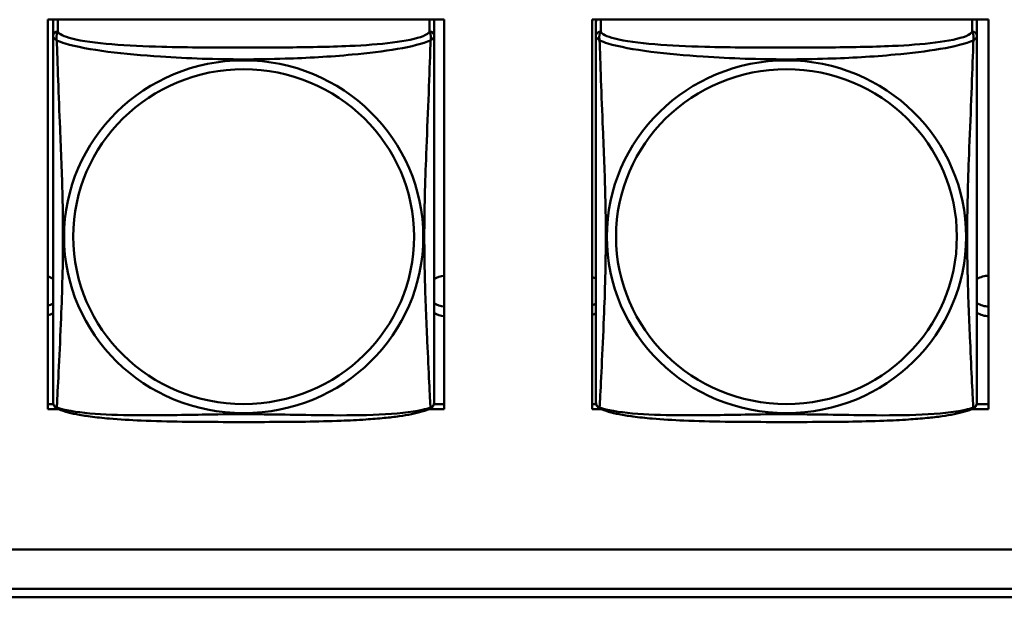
# Model space of a CAD drawing. Header units: inches. Extents: x 0.8 to 75.7, y -7.8 to 49.3.
# Tile 273 of 339: x 57.952 to 59.173, y 16.451 to 17.167. Entities that reach past the tile are written whole.
import ezdxf

# ---------------------------------------------------------------- set-up
doc = ezdxf.new("R2010")
doc.units = ezdxf.units.IN
doc.header["$MEASUREMENT"] = 0
doc.layers.add('Visible Edges(ROSSANSI)', color=7, linetype='Continuous', lineweight=50)
doc.layers.add('Visible Tangent Edges(ROSSANSI)', color=7, linetype='Continuous', lineweight=50)

msp = doc.modelspace()

# ---------------------------------------------------------------- linework, layer by layer
at = {"layer": 'Visible Edges(ROSSANSI)'}
for p, q in [((57.9868, 16.6847), (57.9868, 17.1673)), ((57.9868, 17.1673), (58.4783, 17.1673)), ((57.9934, 17.1646), (57.9934, 17.1469)), ((58.4658, 17.1469), (58.4658, 17.1646)), ((58.4783, 17.1673), (58.4783, 16.6847)), ((58.6618, 16.6847), (58.6618, 17.1673)), ((58.6618, 17.1673), (59.1533, 17.1673)), ((58.6664, 17.1646), (58.6664, 17.1469)), ((59.1388, 17.1469), (59.1388, 17.1646)), ((59.1533, 17.1673), (59.1533, 16.6847)), ((57.9868, 16.6908), (57.9938, 16.6908)), ((58.4655, 16.6908), (58.4783, 16.6908)), ((58.6618, 16.6908), (58.6668, 16.6908)), ((59.1385, 16.6908), (59.1533, 16.6908)), ((57.9999, 16.6847), (57.9868, 16.6847)), ((58.4783, 16.6847), (58.4593, 16.6847)), ((58.6729, 16.6847), (58.6618, 16.6847)), ((59.1533, 16.6847), (59.1323, 16.6847)), ((56.4153, 16.5107), (69.0852, 16.5107)), ((69.1231, 16.462), (56.4653, 16.462)), ((69.1231, 16.4514), (56.4653, 16.4514))]:
    msp.add_line(p, q, dxfattribs=at)
for centre, start, end in [((58.0072, 16.6939), 180, 189.1496), ((58.452, 16.6939), 350.8504, 360), ((58.6802, 16.6939), 180, 189.1496), ((59.125, 16.6939), 350.8504, 360)]:
    msp.add_arc(centre, 0.0138, start, end, dxfattribs=at)
for centre, major_axis, start_param, end_param in [((57.9993, 17.1646), (-0.00591, 0), 5.80261, 6.283185), ((58.4599, 17.1646), (0.00591, 0), 0, 0.480576), ((58.6723, 17.1646), (-0.00591, 0), 5.80261, 6.283185), ((59.1329, 17.1646), (0.00591, 0), 0, 0.480576), ((57.9799, 16.8249), (0.0255, 0), 1.012755, 1.296211), ((58.4799, 16.8249), (0.0255, 0), 1.633177, 2.154575), ((58.6529, 16.8249), (0.0255, 0), 1.012755, 1.213674), ((59.1529, 16.8249), (0.0255, 0), 1.554704, 2.154575), ((57.9799, 16.8369), (0.0255, 0), 4.986974, 5.27043), ((58.4799, 16.8369), (0.0255, 0), 4.12861, 4.650009), ((58.6529, 16.8369), (0.0255, 0), 5.069511, 5.27043), ((59.1529, 16.8369), (0.0255, 0), 4.12861, 4.728481), ((57.9799, 16.8249), (-0.0255, 0), 1.845382, 2.128837), ((58.4799, 16.8249), (-0.0255, 0), 0.987017, 1.508416), ((58.6529, 16.8249), (-0.0255, 0), 1.927918, 2.128837), ((59.1529, 16.8249), (-0.0255, 0), 0.987017, 1.586889)]:
    msp.add_ellipse(centre, major_axis=major_axis, ratio=0.981793, start_param=start_param, end_param=end_param, dxfattribs=at)
for points, knots in [([(57.9934, 17.1469), (57.9934, 17.1443), (57.9934, 17.1397), (57.9934, 17.1336), (57.9934, 17.1223), (57.9934, 17.1059), (57.9934, 17.0881), (57.9934, 17.0702), (57.9934, 17.0511), (57.9934, 17.0319), (57.9934, 17.0048), (57.9934, 16.9776), (57.9934, 16.9508), (57.9934, 16.9341), (57.9934, 16.9174), (57.9934, 16.9008), (57.9934, 16.8676), (57.9934, 16.8344), (57.9934, 16.8022), (57.9934, 16.762), (57.9934, 16.7216), (57.9934, 16.703), (57.9934, 16.6972), (57.9934, 16.694), (57.9934, 16.694)], [0.325731, 0.325731, 0.325731, 0.325731, 0.404774, 0.404774, 0.404774, 0.550532, 0.550532, 0.550532, 0.69629, 0.69629, 0.69629, 0.902598, 0.902598, 0.902598, 1.03154, 1.03154, 1.03154, 1.289425, 1.289425, 1.289425, 1.610774, 1.610774, 1.610774, 1.710218, 1.710218, 1.710218, 1.710218]), ([(58.4658, 16.6939), (58.4658, 16.694), (58.4658, 16.6948), (58.4658, 16.6965), (58.4658, 16.7012), (58.4658, 16.7121), (58.4658, 16.7259), (58.4658, 16.7398), (58.4658, 16.7563), (58.4658, 16.7737), (58.4658, 16.7984), (58.4658, 16.8248), (58.4658, 16.8511), (58.4658, 16.8676), (58.4658, 16.8842), (58.4658, 16.9008), (58.4658, 16.9341), (58.4658, 16.9673), (58.4658, 17.0013), (58.4658, 17.0436), (58.4658, 17.0894), (58.4658, 17.121), (58.4658, 17.1334), (58.4658, 17.1428), (58.4658, 17.1469)], [0.352862, 0.352862, 0.352862, 0.352862, 0.404774, 0.404774, 0.404774, 0.550532, 0.550532, 0.550532, 0.69629, 0.69629, 0.69629, 0.902598, 0.902598, 0.902598, 1.03154, 1.03154, 1.03154, 1.289425, 1.289425, 1.289425, 1.610774, 1.610774, 1.610774, 1.73735, 1.73735, 1.73735, 1.73735]), ([(58.6664, 17.1469), (58.6664, 17.1443), (58.6664, 17.1397), (58.6664, 17.1336), (58.6664, 17.1223), (58.6664, 17.1059), (58.6664, 17.0881), (58.6664, 17.0702), (58.6664, 17.0511), (58.6664, 17.0319), (58.6664, 17.0048), (58.6664, 16.9776), (58.6664, 16.9508), (58.6664, 16.9341), (58.6664, 16.9174), (58.6664, 16.9008), (58.6664, 16.8676), (58.6664, 16.8344), (58.6664, 16.8022), (58.6664, 16.762), (58.6664, 16.7216), (58.6664, 16.703), (58.6664, 16.6972), (58.6664, 16.694), (58.6664, 16.694)], [0.325731, 0.325731, 0.325731, 0.325731, 0.404774, 0.404774, 0.404774, 0.550532, 0.550532, 0.550532, 0.69629, 0.69629, 0.69629, 0.902598, 0.902598, 0.902598, 1.03154, 1.03154, 1.03154, 1.289425, 1.289425, 1.289425, 1.610774, 1.610774, 1.610774, 1.710218, 1.710218, 1.710218, 1.710218]), ([(59.1388, 16.6939), (59.1388, 16.694), (59.1388, 16.6948), (59.1388, 16.6965), (59.1388, 16.7012), (59.1388, 16.7121), (59.1388, 16.7259), (59.1388, 16.7398), (59.1388, 16.7563), (59.1388, 16.7737), (59.1388, 16.7984), (59.1388, 16.8248), (59.1388, 16.8511), (59.1388, 16.8676), (59.1388, 16.8842), (59.1388, 16.9008), (59.1388, 16.9341), (59.1388, 16.9673), (59.1388, 17.0013), (59.1388, 17.0436), (59.1388, 17.0894), (59.1388, 17.121), (59.1388, 17.1334), (59.1388, 17.1428), (59.1388, 17.1469)], [0.352862, 0.352862, 0.352862, 0.352862, 0.404774, 0.404774, 0.404774, 0.550532, 0.550532, 0.550532, 0.69629, 0.69629, 0.69629, 0.902598, 0.902598, 0.902598, 1.03154, 1.03154, 1.03154, 1.289425, 1.289425, 1.289425, 1.610774, 1.610774, 1.610774, 1.73735, 1.73735, 1.73735, 1.73735]), ([(57.9976, 16.6858), (57.997, 16.6861), (57.9965, 16.6865), (57.9956, 16.6873), (57.9952, 16.6878), (57.9946, 16.6887), (57.9944, 16.6891), (57.994, 16.69), (57.9939, 16.6904), (57.9937, 16.6911), (57.9936, 16.6914), (57.9936, 16.6917)], [0.02273771, 0.02273771, 0.02273771, 0.02273771, 0.02954865, 0.02954865, 0.03635958, 0.03635958, 0.04317052, 0.04317052, 0.04998146, 0.04998146, 0.0567924, 0.0567924, 0.0567924, 0.0567924]), ([(58.4616, 16.6858), (58.4622, 16.6861), (58.4627, 16.6865), (58.4636, 16.6873), (58.464, 16.6878), (58.4646, 16.6887), (58.4648, 16.6891), (58.4652, 16.69), (58.4653, 16.6904), (58.4655, 16.6911), (58.4656, 16.6914), (58.4657, 16.6917)], [0.02273771, 0.02273771, 0.02273771, 0.02273771, 0.02954865, 0.02954865, 0.03635958, 0.03635958, 0.04317052, 0.04317052, 0.04998146, 0.04998146, 0.0567924, 0.0567924, 0.0567924, 0.0567924]), ([(58.6706, 16.6858), (58.67, 16.6861), (58.6695, 16.6865), (58.6686, 16.6873), (58.6682, 16.6878), (58.6676, 16.6887), (58.6674, 16.6891), (58.667, 16.69), (58.6669, 16.6904), (58.6667, 16.6911), (58.6666, 16.6914), (58.6666, 16.6917)], [0.02273771, 0.02273771, 0.02273771, 0.02273771, 0.02954865, 0.02954865, 0.03635958, 0.03635958, 0.04317052, 0.04317052, 0.04998146, 0.04998146, 0.0567924, 0.0567924, 0.0567924, 0.0567924]), ([(59.1346, 16.6858), (59.1352, 16.6861), (59.1357, 16.6865), (59.1366, 16.6873), (59.137, 16.6878), (59.1376, 16.6887), (59.1378, 16.6891), (59.1382, 16.69), (59.1383, 16.6904), (59.1385, 16.6911), (59.1386, 16.6914), (59.1387, 16.6917)], [0.02273771, 0.02273771, 0.02273771, 0.02273771, 0.02954865, 0.02954865, 0.03635958, 0.03635958, 0.04317052, 0.04317052, 0.04998146, 0.04998146, 0.0567924, 0.0567924, 0.0567924, 0.0567924]), ([(58.4616, 16.6858), (58.4583, 16.6841), (58.4547, 16.6828), (58.4467, 16.6804), (58.4423, 16.6793), (58.4328, 16.6774), (58.4278, 16.6766), (58.4166, 16.675), (58.4104, 16.6743), (58.3965, 16.6729), (58.3888, 16.6723), (58.371, 16.6711), (58.3608, 16.6706), (58.3359, 16.6696), (58.3211, 16.6693), (58.2895, 16.6688), (58.2724, 16.6687), (58.2384, 16.6686), (58.2214, 16.6686), (58.1874, 16.6687), (58.1704, 16.6688), (58.1364, 16.6693), (58.1192, 16.6697), (58.089, 16.671), (58.0759, 16.6718), (58.0549, 16.6736), (58.0468, 16.6745), (58.0332, 16.6763), (58.0275, 16.6772), (58.0175, 16.6792), (58.013, 16.6802), (58.0048, 16.6827), (58.0011, 16.684), (57.9976, 16.6858)], [-1.678204, -1.678204, -1.678204, -1.678204, -1.629815, -1.629815, -1.580861, -1.580861, -1.532583, -1.532583, -1.479316, -1.479316, -1.416961, -1.416961, -1.337799, -1.337799, -1.226353, -1.226353, -1.09702, -1.09702, -0.967687, -0.967687, -0.838354, -0.838354, -0.709022, -0.709022, -0.60577, -0.60577, -0.53827, -0.53827, -0.483941, -0.483941, -0.435529, -0.435529, -0.384876, -0.384876, -0.384876, -0.384876]), ([(59.1346, 16.6858), (59.1313, 16.6841), (59.1277, 16.6828), (59.1197, 16.6804), (59.1153, 16.6793), (59.1058, 16.6774), (59.1008, 16.6766), (59.0896, 16.675), (59.0834, 16.6743), (59.0695, 16.6729), (59.0618, 16.6723), (59.044, 16.6711), (59.0338, 16.6706), (59.0089, 16.6696), (58.9941, 16.6693), (58.9625, 16.6688), (58.9454, 16.6687), (58.9114, 16.6686), (58.8944, 16.6686), (58.8604, 16.6687), (58.8434, 16.6688), (58.8094, 16.6693), (58.7922, 16.6697), (58.762, 16.671), (58.7489, 16.6718), (58.7279, 16.6736), (58.7198, 16.6745), (58.7062, 16.6763), (58.7005, 16.6772), (58.6905, 16.6792), (58.686, 16.6802), (58.6778, 16.6827), (58.6741, 16.684), (58.6706, 16.6858)], [-1.678204, -1.678204, -1.678204, -1.678204, -1.629815, -1.629815, -1.580861, -1.580861, -1.532583, -1.532583, -1.479316, -1.479316, -1.416961, -1.416961, -1.337799, -1.337799, -1.226353, -1.226353, -1.09702, -1.09702, -0.967687, -0.967687, -0.838354, -0.838354, -0.709022, -0.709022, -0.60577, -0.60577, -0.53827, -0.53827, -0.483941, -0.483941, -0.435529, -0.435529, -0.384876, -0.384876, -0.384876, -0.384876])]:
    msp.add_open_spline(points, degree=3, knots=knots, dxfattribs=at)
at = {"layer": 'Visible Tangent Edges(ROSSANSI)'}
for p, q in [((57.9993, 17.1527), (57.9993, 17.1673)), ((58.4599, 17.1673), (58.4599, 17.1527)), ((58.6723, 17.1527), (58.6723, 17.1673)), ((59.1329, 17.1673), (59.1329, 17.1527))]:
    msp.add_line(p, q, dxfattribs=at)
for centre, major_axis, start_param, end_param in [((57.9993, 17.1469), (-0.00591, 0), 4.712389, 6.283185), ((58.4599, 17.1469), (0.00591, 0), 0, 1.570796), ((58.6723, 17.1469), (-0.00591, 0), 4.712389, 6.283185), ((59.1329, 17.1469), (0.00591, 0), 0, 1.570796)]:
    msp.add_ellipse(centre, major_axis=major_axis, ratio=0.981793, start_param=start_param, end_param=end_param, dxfattribs=at)
for centre, major_axis in [((58.2296, 16.8982), (-0.2227, 0)), ((58.9026, 16.8982), (-0.2227, 0)), ((58.2296, 16.8984), (-0.2113, 0)), ((58.9026, 16.8984), (-0.2113, 0))]:
    msp.add_ellipse(centre, major_axis=major_axis, ratio=0.981793, dxfattribs=at)
for points, knots in [([(57.9979, 17.1416), (57.9977, 17.1428), (57.9976, 17.1438), (57.9975, 17.1457), (57.9976, 17.1467), (57.9978, 17.148), (57.9979, 17.1484), (57.998, 17.1491), (57.9981, 17.1493), (57.9982, 17.1498), (57.9983, 17.1501), (57.9986, 17.1508), (57.9988, 17.1512), (57.9991, 17.1519), (57.9992, 17.1523), (57.9993, 17.1527)], [-0.00026741, -0.00026741, -0.00026741, -0.00026741, 0.01456352, 0.01456352, 0.03151317, 0.03151317, 0.04210669, 0.04210669, 0.04740346, 0.04740346, 0.05587828, 0.05587828, 0.06943799, 0.06943799, 0.0844808, 0.0844808, 0.0844808, 0.0844808]), ([(58.4599, 17.1527), (58.4593, 17.1507), (58.4566, 17.1488), (58.4522, 17.147), (58.4441, 17.1437), (58.4302, 17.1409), (58.4141, 17.1389), (58.3979, 17.1369), (58.3797, 17.1356), (58.3611, 17.1347), (58.3347, 17.1335), (58.3074, 17.1331), (58.2804, 17.1329), (58.2635, 17.1328), (58.2465, 17.1327), (58.2296, 17.1327), (58.1958, 17.1327), (58.1619, 17.1328), (58.1282, 17.1337), (58.0862, 17.1347), (58.0423, 17.1374), (58.0167, 17.1439), (58.0066, 17.1465), (58.0002, 17.1495), (57.9993, 17.1527)], [0.325731, 0.325731, 0.325731, 0.325731, 0.404774, 0.404774, 0.404774, 0.550532, 0.550532, 0.550532, 0.69629, 0.69629, 0.69629, 0.902598, 0.902598, 0.902598, 1.03154, 1.03154, 1.03154, 1.289425, 1.289425, 1.289425, 1.610774, 1.610774, 1.610774, 1.73735, 1.73735, 1.73735, 1.73735]), ([(58.4599, 17.1527), (58.46, 17.1523), (58.4601, 17.1519), (58.4604, 17.1512), (58.4606, 17.1508), (58.4609, 17.1501), (58.461, 17.1498), (58.4611, 17.1493), (58.4612, 17.1491), (58.4614, 17.1484), (58.4615, 17.148), (58.4616, 17.1467), (58.4617, 17.1457), (58.4616, 17.1438), (58.4615, 17.1428), (58.4613, 17.1416)], [-0.0844808, -0.0844808, -0.0844808, -0.0844808, -0.06943799, -0.06943799, -0.05587828, -0.05587828, -0.04740346, -0.04740346, -0.04210669, -0.04210669, -0.03151317, -0.03151317, -0.01456352, -0.01456352, 0.00026741, 0.00026741, 0.00026741, 0.00026741]), ([(58.6709, 17.1416), (58.6707, 17.1428), (58.6706, 17.1438), (58.6705, 17.1457), (58.6706, 17.1467), (58.6708, 17.148), (58.6709, 17.1484), (58.671, 17.1491), (58.6711, 17.1493), (58.6712, 17.1498), (58.6713, 17.1501), (58.6716, 17.1508), (58.6718, 17.1512), (58.6721, 17.1519), (58.6722, 17.1523), (58.6723, 17.1527)], [-0.00026741, -0.00026741, -0.00026741, -0.00026741, 0.01456352, 0.01456352, 0.03151317, 0.03151317, 0.04210669, 0.04210669, 0.04740346, 0.04740346, 0.05587828, 0.05587828, 0.06943799, 0.06943799, 0.0844808, 0.0844808, 0.0844808, 0.0844808]), ([(59.1329, 17.1527), (59.1323, 17.1507), (59.1296, 17.1488), (59.1252, 17.147), (59.1171, 17.1437), (59.1032, 17.1409), (59.0871, 17.1389), (59.0709, 17.1369), (59.0527, 17.1356), (59.0341, 17.1347), (59.0077, 17.1335), (58.9804, 17.1331), (58.9534, 17.1329), (58.9365, 17.1328), (58.9195, 17.1327), (58.9026, 17.1327), (58.8688, 17.1327), (58.8349, 17.1328), (58.8012, 17.1337), (58.7592, 17.1347), (58.7153, 17.1374), (58.6897, 17.1439), (58.6796, 17.1465), (58.6732, 17.1495), (58.6723, 17.1527)], [0.325731, 0.325731, 0.325731, 0.325731, 0.404774, 0.404774, 0.404774, 0.550532, 0.550532, 0.550532, 0.69629, 0.69629, 0.69629, 0.902598, 0.902598, 0.902598, 1.03154, 1.03154, 1.03154, 1.289425, 1.289425, 1.289425, 1.610774, 1.610774, 1.610774, 1.73735, 1.73735, 1.73735, 1.73735]), ([(59.1329, 17.1527), (59.133, 17.1523), (59.1331, 17.1519), (59.1334, 17.1512), (59.1336, 17.1508), (59.1339, 17.1501), (59.134, 17.1498), (59.1341, 17.1493), (59.1342, 17.1491), (59.1344, 17.1484), (59.1345, 17.148), (59.1346, 17.1467), (59.1347, 17.1457), (59.1346, 17.1438), (59.1345, 17.1428), (59.1343, 17.1416)], [-0.0844808, -0.0844808, -0.0844808, -0.0844808, -0.06943799, -0.06943799, -0.05587828, -0.05587828, -0.04740346, -0.04740346, -0.04210669, -0.04210669, -0.03151317, -0.03151317, -0.01456352, -0.01456352, 0.00026741, 0.00026741, 0.00026741, 0.00026741]), ([(57.9934, 17.1469), (57.9934, 17.1466), (57.9934, 17.1464), (57.9934, 17.1459), (57.9935, 17.1458), (57.9936, 17.1454), (57.9937, 17.1453), (57.9939, 17.1451), (57.9939, 17.145), (57.9941, 17.1448), (57.9943, 17.1446), (57.9949, 17.144), (57.9954, 17.1436), (57.9965, 17.1427), (57.9972, 17.1422), (57.9979, 17.1416)], [-0.0844808, -0.0844808, -0.0844808, -0.0844808, -0.06943799, -0.06943799, -0.05587828, -0.05587828, -0.04740346, -0.04740346, -0.04210669, -0.04210669, -0.03151317, -0.03151317, -0.01456352, -0.01456352, 0.00026741, 0.00026741, 0.00026741, 0.00026741]), ([(57.9979, 16.6867), (57.998, 16.6883), (57.9982, 16.6906), (57.9983, 16.6935), (57.9994, 16.7133), (58.0015, 16.7564), (58.0033, 16.7979), (58.0046, 16.8312), (58.0056, 16.8648), (58.0056, 16.8982), (58.0056, 16.915), (58.0054, 16.9317), (58.005, 16.9487), (58.0043, 16.9759), (58.0031, 17.004), (58.002, 17.0326), (58.0011, 17.0527), (58.0003, 17.0732), (57.9996, 17.0924), (57.9989, 17.1115), (57.9983, 17.1293), (57.9979, 17.1416)], [-1.657319, -1.657319, -1.657319, -1.657319, -1.610774, -1.610774, -1.610774, -1.289425, -1.289425, -1.289425, -1.03154, -1.03154, -1.03154, -0.902598, -0.902598, -0.902598, -0.69629, -0.69629, -0.69629, -0.550532, -0.550532, -0.550532, -0.405761, -0.405761, -0.405761, -0.405761]), ([(57.9979, 17.1416), (58.0008, 17.1403), (58.0043, 17.1391), (58.0083, 17.1378), (58.0359, 17.1295), (58.0829, 17.1244), (58.1264, 17.1215), (58.1613, 17.1192), (58.1955, 17.1181), (58.2296, 17.1181), (58.2466, 17.1181), (58.2637, 17.1184), (58.2809, 17.119), (58.3084, 17.1198), (58.3365, 17.1214), (58.3642, 17.124), (58.3837, 17.1258), (58.4031, 17.1281), (58.4203, 17.131), (58.4375, 17.134), (58.4525, 17.1376), (58.4613, 17.1416)], [-1.657319, -1.657319, -1.657319, -1.657319, -1.610774, -1.610774, -1.610774, -1.289425, -1.289425, -1.289425, -1.03154, -1.03154, -1.03154, -0.902598, -0.902598, -0.902598, -0.69629, -0.69629, -0.69629, -0.550532, -0.550532, -0.550532, -0.405761, -0.405761, -0.405761, -0.405761]), ([(58.4613, 17.1416), (58.4612, 17.1376), (58.461, 17.1331), (58.4609, 17.1281), (58.4598, 17.0937), (58.4577, 17.0445), (58.456, 17.0006), (58.4546, 16.9653), (58.4536, 16.9317), (58.4536, 16.8982), (58.4536, 16.8815), (58.4538, 16.8648), (58.4543, 16.8481), (58.4549, 16.8213), (58.4561, 16.7941), (58.4573, 16.7684), (58.4581, 16.7502), (58.4589, 16.7326), (58.4596, 16.7179), (58.4604, 16.7033), (58.4609, 16.6917), (58.4613, 16.6867)], [-1.657319, -1.657319, -1.657319, -1.657319, -1.610774, -1.610774, -1.610774, -1.289425, -1.289425, -1.289425, -1.03154, -1.03154, -1.03154, -0.902598, -0.902598, -0.902598, -0.69629, -0.69629, -0.69629, -0.550532, -0.550532, -0.550532, -0.405761, -0.405761, -0.405761, -0.405761]), ([(58.4613, 17.1416), (58.4621, 17.1422), (58.4627, 17.1427), (58.4638, 17.1436), (58.4643, 17.144), (58.4649, 17.1446), (58.4651, 17.1448), (58.4653, 17.145), (58.4654, 17.1451), (58.4655, 17.1453), (58.4656, 17.1454), (58.4657, 17.1458), (58.4658, 17.1459), (58.4658, 17.1464), (58.4658, 17.1466), (58.4658, 17.1469)], [-0.00026741, -0.00026741, -0.00026741, -0.00026741, 0.01456352, 0.01456352, 0.03151317, 0.03151317, 0.04210669, 0.04210669, 0.04740346, 0.04740346, 0.05587828, 0.05587828, 0.06943799, 0.06943799, 0.0844808, 0.0844808, 0.0844808, 0.0844808]), ([(58.6664, 17.1469), (58.6664, 17.1466), (58.6664, 17.1464), (58.6664, 17.1459), (58.6665, 17.1458), (58.6666, 17.1454), (58.6667, 17.1453), (58.6669, 17.1451), (58.6669, 17.145), (58.6671, 17.1448), (58.6673, 17.1446), (58.6679, 17.144), (58.6684, 17.1436), (58.6695, 17.1427), (58.6702, 17.1422), (58.6709, 17.1416)], [-0.0844808, -0.0844808, -0.0844808, -0.0844808, -0.06943799, -0.06943799, -0.05587828, -0.05587828, -0.04740346, -0.04740346, -0.04210669, -0.04210669, -0.03151317, -0.03151317, -0.01456352, -0.01456352, 0.00026741, 0.00026741, 0.00026741, 0.00026741]), ([(58.6709, 16.6867), (58.671, 16.6883), (58.6712, 16.6906), (58.6713, 16.6935), (58.6724, 16.7133), (58.6745, 16.7564), (58.6763, 16.7979), (58.6776, 16.8312), (58.6786, 16.8648), (58.6786, 16.8982), (58.6786, 16.915), (58.6784, 16.9317), (58.678, 16.9487), (58.6773, 16.9759), (58.6761, 17.004), (58.675, 17.0326), (58.6741, 17.0527), (58.6733, 17.0732), (58.6726, 17.0924), (58.6719, 17.1115), (58.6713, 17.1293), (58.6709, 17.1416)], [-1.657319, -1.657319, -1.657319, -1.657319, -1.610774, -1.610774, -1.610774, -1.289425, -1.289425, -1.289425, -1.03154, -1.03154, -1.03154, -0.902598, -0.902598, -0.902598, -0.69629, -0.69629, -0.69629, -0.550532, -0.550532, -0.550532, -0.405761, -0.405761, -0.405761, -0.405761]), ([(58.6709, 17.1416), (58.6738, 17.1403), (58.6773, 17.1391), (58.6813, 17.1378), (58.7089, 17.1295), (58.7559, 17.1244), (58.7994, 17.1215), (58.8343, 17.1192), (58.8685, 17.1181), (58.9026, 17.1181), (58.9196, 17.1181), (58.9367, 17.1184), (58.9539, 17.119), (58.9814, 17.1198), (59.0095, 17.1214), (59.0372, 17.124), (59.0567, 17.1258), (59.0761, 17.1281), (59.0933, 17.131), (59.1105, 17.134), (59.1255, 17.1376), (59.1343, 17.1416)], [-1.657319, -1.657319, -1.657319, -1.657319, -1.610774, -1.610774, -1.610774, -1.289425, -1.289425, -1.289425, -1.03154, -1.03154, -1.03154, -0.902598, -0.902598, -0.902598, -0.69629, -0.69629, -0.69629, -0.550532, -0.550532, -0.550532, -0.405761, -0.405761, -0.405761, -0.405761]), ([(59.1343, 17.1416), (59.1342, 17.1376), (59.134, 17.1331), (59.1339, 17.1281), (59.1328, 17.0937), (59.1307, 17.0445), (59.129, 17.0006), (59.1276, 16.9653), (59.1266, 16.9317), (59.1266, 16.8982), (59.1266, 16.8815), (59.1268, 16.8648), (59.1273, 16.8481), (59.1279, 16.8213), (59.1291, 16.7941), (59.1303, 16.7684), (59.1311, 16.7502), (59.1319, 16.7326), (59.1326, 16.7179), (59.1334, 16.7033), (59.1339, 16.6917), (59.1343, 16.6867)], [-1.657319, -1.657319, -1.657319, -1.657319, -1.610774, -1.610774, -1.610774, -1.289425, -1.289425, -1.289425, -1.03154, -1.03154, -1.03154, -0.902598, -0.902598, -0.902598, -0.69629, -0.69629, -0.69629, -0.550532, -0.550532, -0.550532, -0.405761, -0.405761, -0.405761, -0.405761]), ([(59.1343, 17.1416), (59.1351, 17.1422), (59.1357, 17.1427), (59.1368, 17.1436), (59.1373, 17.144), (59.1379, 17.1446), (59.1381, 17.1448), (59.1383, 17.145), (59.1384, 17.1451), (59.1385, 17.1453), (59.1386, 17.1454), (59.1387, 17.1458), (59.1388, 17.1459), (59.1388, 17.1464), (59.1388, 17.1466), (59.1388, 17.1469)], [-0.00026741, -0.00026741, -0.00026741, -0.00026741, 0.01456352, 0.01456352, 0.03151317, 0.03151317, 0.04210669, 0.04210669, 0.04740346, 0.04740346, 0.05587828, 0.05587828, 0.06943799, 0.06943799, 0.0844808, 0.0844808, 0.0844808, 0.0844808]), ([(57.9979, 16.6867), (57.9972, 16.6869), (57.9965, 16.6872), (57.9954, 16.6879), (57.9949, 16.6884), (57.9943, 16.6893), (57.9941, 16.6897), (57.9939, 16.6903), (57.9939, 16.6905), (57.9937, 16.691), (57.9936, 16.6913), (57.9936, 16.6917), (57.9936, 16.6917), (57.9936, 16.6917)], [-0.00026741, -0.00026741, -0.00026741, -0.00026741, 0.01456352, 0.01456352, 0.03151317, 0.03151317, 0.04210669, 0.04210669, 0.04740346, 0.04740346, 0.05587828, 0.05587828, 0.0567924, 0.0567924, 0.0567924, 0.0567924]), ([(58.4657, 16.6917), (58.4656, 16.6917), (58.4656, 16.6917), (58.4656, 16.6913), (58.4655, 16.691), (58.4654, 16.6905), (58.4653, 16.6903), (58.4651, 16.6897), (58.4649, 16.6893), (58.4643, 16.6884), (58.4638, 16.6879), (58.4627, 16.6872), (58.4621, 16.6869), (58.4613, 16.6867)], [-0.0567924, -0.0567924, -0.0567924, -0.0567924, -0.05587828, -0.05587828, -0.04740346, -0.04740346, -0.04210669, -0.04210669, -0.03151317, -0.03151317, -0.01456352, -0.01456352, 0.00026741, 0.00026741, 0.00026741, 0.00026741]), ([(58.6709, 16.6867), (58.6702, 16.6869), (58.6695, 16.6872), (58.6684, 16.6879), (58.6679, 16.6884), (58.6673, 16.6893), (58.6671, 16.6897), (58.6669, 16.6903), (58.6669, 16.6905), (58.6667, 16.691), (58.6666, 16.6913), (58.6666, 16.6917), (58.6666, 16.6917), (58.6666, 16.6917)], [-0.00026741, -0.00026741, -0.00026741, -0.00026741, 0.01456352, 0.01456352, 0.03151317, 0.03151317, 0.04210669, 0.04210669, 0.04740346, 0.04740346, 0.05587828, 0.05587828, 0.0567924, 0.0567924, 0.0567924, 0.0567924]), ([(59.1387, 16.6917), (59.1386, 16.6917), (59.1386, 16.6917), (59.1386, 16.6913), (59.1385, 16.691), (59.1384, 16.6905), (59.1383, 16.6903), (59.1381, 16.6897), (59.1379, 16.6893), (59.1373, 16.6884), (59.1368, 16.6879), (59.1357, 16.6872), (59.1351, 16.6869), (59.1343, 16.6867)], [-0.0567924, -0.0567924, -0.0567924, -0.0567924, -0.05587828, -0.05587828, -0.04740346, -0.04740346, -0.04210669, -0.04210669, -0.03151317, -0.03151317, -0.01456352, -0.01456352, 0.00026741, 0.00026741, 0.00026741, 0.00026741]), ([(57.9976, 16.6858), (57.9976, 16.6859), (57.9976, 16.6859), (57.9976, 16.6861), (57.9977, 16.6863), (57.9979, 16.6867)], [-0.02273771, -0.02273771, -0.02273771, -0.02273771, -0.01456352, -0.01456352, 0.00026741, 0.00026741, 0.00026741, 0.00026741]), ([(58.4613, 16.6867), (58.4585, 16.6856), (58.455, 16.6846), (58.451, 16.6837), (58.4233, 16.6775), (58.3763, 16.6766), (58.3328, 16.677), (58.2979, 16.6774), (58.2637, 16.6783), (58.2296, 16.6783), (58.2126, 16.6783), (58.1955, 16.6781), (58.1783, 16.6778), (58.1509, 16.6774), (58.1227, 16.6767), (58.0951, 16.677), (58.0755, 16.6771), (58.0562, 16.6778), (58.0389, 16.6793), (58.0217, 16.6809), (58.0068, 16.6833), (57.9979, 16.6867)], [-1.657319, -1.657319, -1.657319, -1.657319, -1.610774, -1.610774, -1.610774, -1.289425, -1.289425, -1.289425, -1.03154, -1.03154, -1.03154, -0.902598, -0.902598, -0.902598, -0.69629, -0.69629, -0.69629, -0.550532, -0.550532, -0.550532, -0.405761, -0.405761, -0.405761, -0.405761]), ([(58.4613, 16.6867), (58.4615, 16.6863), (58.4616, 16.6861), (58.4617, 16.6859), (58.4617, 16.6859), (58.4616, 16.6858)], [-0.00026741, -0.00026741, -0.00026741, -0.00026741, 0.01456352, 0.01456352, 0.02273771, 0.02273771, 0.02273771, 0.02273771]), ([(58.6706, 16.6858), (58.6706, 16.6859), (58.6706, 16.6859), (58.6706, 16.6861), (58.6707, 16.6863), (58.6709, 16.6867)], [-0.02273771, -0.02273771, -0.02273771, -0.02273771, -0.01456352, -0.01456352, 0.00026741, 0.00026741, 0.00026741, 0.00026741]), ([(59.1343, 16.6867), (59.1315, 16.6856), (59.128, 16.6846), (59.124, 16.6837), (59.0963, 16.6775), (59.0493, 16.6766), (59.0058, 16.677), (58.9709, 16.6774), (58.9367, 16.6783), (58.9026, 16.6783), (58.8856, 16.6783), (58.8685, 16.6781), (58.8513, 16.6778), (58.8239, 16.6774), (58.7957, 16.6767), (58.7681, 16.677), (58.7485, 16.6771), (58.7292, 16.6778), (58.7119, 16.6793), (58.6947, 16.6809), (58.6798, 16.6833), (58.6709, 16.6867)], [-1.657319, -1.657319, -1.657319, -1.657319, -1.610774, -1.610774, -1.610774, -1.289425, -1.289425, -1.289425, -1.03154, -1.03154, -1.03154, -0.902598, -0.902598, -0.902598, -0.69629, -0.69629, -0.69629, -0.550532, -0.550532, -0.550532, -0.405761, -0.405761, -0.405761, -0.405761]), ([(59.1343, 16.6867), (59.1345, 16.6863), (59.1346, 16.6861), (59.1347, 16.6859), (59.1347, 16.6859), (59.1346, 16.6858)], [-0.00026741, -0.00026741, -0.00026741, -0.00026741, 0.01456352, 0.01456352, 0.02273771, 0.02273771, 0.02273771, 0.02273771])]:
    msp.add_open_spline(points, degree=3, knots=knots, dxfattribs=at)

doc.saveas('drawing.dxf')
